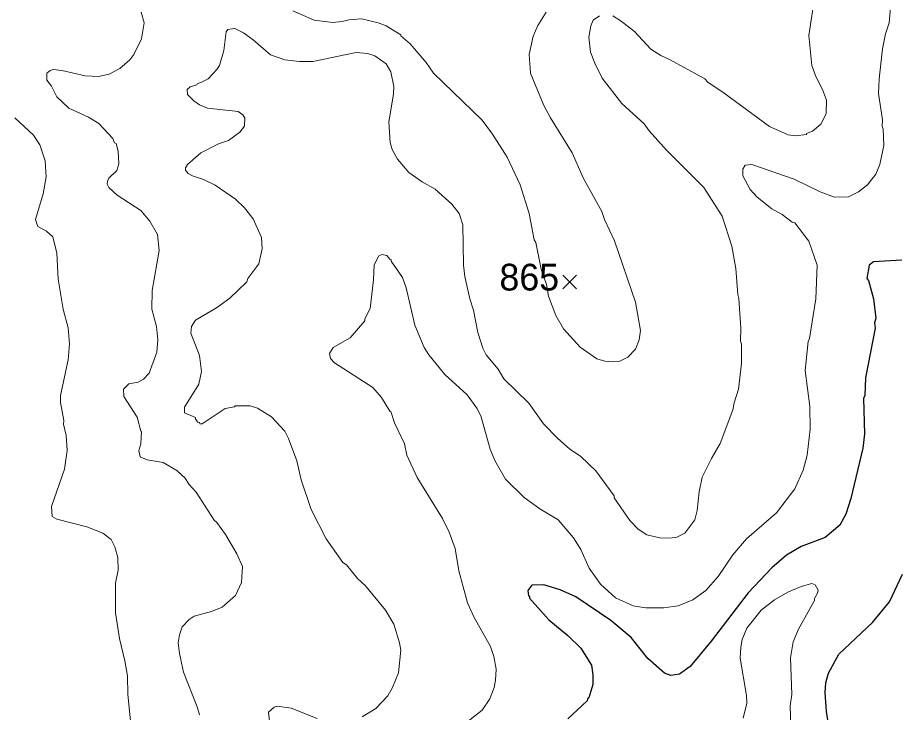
# Model space of a CAD drawing. Extents: x 265.7 to 292.1, y 7676.2 to 7704.2.
# Drawn here: x 269.67 to 272.305, y 7695.635 to 7697.714 of the extents above; entities that cross this region are included whole.
import ezdxf
from ezdxf.enums import TextEntityAlignment as Align

# ---------------------------------------------------------------- set-up
doc = ezdxf.new("R2010")
doc.units = 0
doc.header["$LTSCALE"] = 0.032
for name, color, linetype, lineweight in [('1', 7, 'Continuous', 25), ('2', 7, 'Continuous', 13), ('21', 7, 'Continuous', 25)]:
    doc.layers.add(name, color=color, linetype=linetype, lineweight=lineweight)
doc.layers.add('61', color=7, linetype='Continuous')

msp = doc.modelspace()

# ---------------------------------------------------------------- linework, layer by layer
at = {"layer": '1'}
for points in [[(272.3156, 7696.9879), (272.231, 7696.9831), (272.2175, 7696.9736), (272.2111, 7696.9337), (272.2159, 7696.9273), (272.231, 7696.8722), (272.2374, 7696.8148), (272.2342, 7696.8004), (272.2358, 7696.7844), (272.2071, 7696.636), (272.2047, 7696.5833), (272.2007, 7696.5738), (272.2039, 7696.4685), (272.1991, 7696.4254), (272.1632, 7696.2753), (272.148, 7696.2275), (272.1297, 7696.1955), (272.0858, 7696.158), (272.014, 7696.1309), (271.9709, 7696.1054), (271.927, 7696.0671), (271.856, 7695.9929), (271.7451, 7695.8476), (271.6828, 7695.7718), (271.6501, 7695.7487), (271.6246, 7695.7455), (271.6054, 7695.7519), (271.556, 7695.7958), (271.5057, 7695.8588), (271.445, 7695.9099), (271.3405, 7695.9801), (271.2934, 7696.0016), (271.2448, 7696.016), (271.2088, 7696.0152), (271.1969, 7695.9992), (271.1985, 7695.9833), (271.2017, 7695.9825), (271.2017, 7695.9761), (271.2599, 7695.9115), (271.3166, 7695.8652), (271.3557, 7695.8269), (271.3868, 7695.7758), (271.3916, 7695.7471), (271.3916, 7695.7184), (271.3796, 7695.6785), (271.3748, 7695.6753), (271.374, 7695.6697), (271.3166, 7695.6154)], [(272.3459, 7695.1334), (272.2893, 7695.1702), (272.259, 7695.1965), (272.1943, 7695.2659), (272.1736, 7695.2986), (272.1544, 7695.3417), (272.1393, 7695.3896), (272.1361, 7695.4215), (272.097, 7695.5939), (272.0898, 7695.637), (272.0866, 7695.6944), (272.0882, 7695.7232), (272.0962, 7695.7519), (272.1273, 7695.8093), (272.2278, 7695.9035), (272.2789, 7695.9657), (272.3172, 7696.0487)]]:
    msp.add_lwpolyline(points, dxfattribs=at)
at = {"layer": '2'}
for points in [[(272.2598, 7697.3797), (272.2566, 7697.3893), (272.2582, 7697.4084), (272.2462, 7697.4867), (272.2478, 7697.5313), (272.2582, 7697.6207), (272.2669, 7697.6654), (272.2781, 7697.6989), (272.2829, 7697.7548), (272.2901, 7697.7867), (272.2877, 7697.9654), (272.2797, 7698.0037), (272.2566, 7698.0644), (272.2478, 7698.0755), (272.2262, 7698.1218), (272.2031, 7698.2096), (272.2055, 7698.2319), (272.2127, 7698.2391), (272.2278, 7698.2431), (272.2526, 7698.2391), (272.2582, 7698.2343), (272.2981, 7698.2327), (272.318, 7698.2407)], [(271.4506, 7697.7189), (271.4762, 7697.7037), (271.5161, 7697.6726), (271.5647, 7697.6199), (271.5943, 7697.6008), (271.623, 7697.588), (271.7267, 7697.5305), (271.7355, 7697.521), (271.7842, 7697.4882), (271.9198, 7697.3877), (271.9757, 7697.363), (271.998, 7697.3606), (272.03, 7697.3646), (272.03, 7697.3677), (272.0483, 7697.3741), (272.073, 7697.3949), (272.089, 7697.426), (272.0906, 7697.4667), (272.0786, 7697.4994), (272.0579, 7697.5377), (272.0467, 7697.5712), (272.0371, 7697.6606), (272.0675, 7697.8585)], [(270.2138, 7695.6274), (270.2074, 7695.6513), (270.1659, 7695.7551), (270.1539, 7695.8109), (270.1507, 7695.8428), (270.1539, 7695.8668), (270.1627, 7695.8907), (270.1835, 7695.9131), (270.1986, 7695.9226), (270.2505, 7695.9362), (270.2824, 7695.9498), (270.3223, 7695.9841), (270.3399, 7696.0232), (270.3431, 7696.0711), (270.3255, 7696.1094), (270.292, 7696.1668), (270.2664, 7696.2035), (270.2585, 7696.2099), (270.2042, 7696.2937), (270.1827, 7696.3176), (270.1715, 7696.336), (270.146, 7696.3591), (270.1053, 7696.3831), (270.0574, 7696.391), (270.0366, 7696.3998), (270.0326, 7696.419), (270.0382, 7696.4381), (270.0406, 7696.4756), (270.0382, 7696.4764), (270.0279, 7696.5179), (269.988, 7696.5802), (269.9864, 7696.6017), (270.0031, 7696.6177), (270.0303, 7696.6232), (270.047, 7696.632), (270.0638, 7696.6496), (270.0861, 7696.7126), (270.0893, 7696.7493), (270.0853, 7696.7892), (270.0718, 7696.8419), (270.0725, 7696.8978), (270.0933, 7697.0174), (270.0885, 7697.0653), (270.0654, 7697.1052), (270.039, 7697.1363), (269.968, 7697.1826), (269.9433, 7697.2058), (269.9377, 7697.2153), (269.9385, 7697.2249), (269.9433, 7697.2337), (269.9664, 7697.2568), (269.9728, 7697.276), (269.9704, 7697.3143), (269.9648, 7697.3374), (269.96, 7697.339), (269.9552, 7697.3518), (269.913, 7697.3973), (269.8818, 7697.4164), (269.8236, 7697.4428), (269.7877, 7697.4771), (269.7709, 7697.509), (269.7574, 7697.5273), (269.7574, 7697.5473), (269.7669, 7697.5561), (269.7765, 7697.5585), (269.802, 7697.5561), (269.8723, 7697.5401), (269.9122, 7697.5377), (269.9441, 7697.5449), (269.976, 7697.5617), (270.0055, 7697.5872), (270.0175, 7697.6032), (270.0406, 7697.651), (270.0486, 7697.6989), (270.0398, 7697.7308)], [(270.4931, 7697.734), (270.5569, 7697.7061), (270.6128, 7697.6997), (270.6415, 7697.7021), (270.6607, 7697.7077), (270.699, 7697.7101), (270.7484, 7697.6989), (270.7724, 7697.6893), (270.8163, 7697.663), (270.8163, 7697.6598), (270.845, 7697.6351), (270.8929, 7697.58), (270.9144, 7697.5473), (271.0604, 7697.4068), (271.0907, 7697.3654), (271.1346, 7697.2959), (271.1737, 7697.2137), (271.2009, 7697.1276), (271.216, 7697.0494), (271.2208, 7697.0414), (271.2368, 7696.9616), (271.2528, 7696.9156), (271.2584, 7696.88), (271.2807, 7696.8227), (271.303, 7696.7828), (271.3533, 7696.7278), (271.4028, 7696.6927), (271.4267, 7696.6855), (271.4506, 7696.6839), (271.4722, 7696.6863), (271.4961, 7696.6975), (271.5192, 7696.7214), (271.5296, 7696.7493), (271.5336, 7696.7781), (271.5192, 7696.8626), (271.4562, 7697.0462), (271.4259, 7697.11), (271.4179, 7697.134), (271.3636, 7697.2329), (271.3293, 7697.3095), (271.2647, 7697.414), (271.2448, 7697.4515), (271.2049, 7697.5473), (271.2009, 7697.6032), (271.2128, 7697.659), (271.2264, 7697.6909), (271.2511, 7697.7308)], [(270.683, 7697.6095), (270.7165, 7697.6071), (270.7389, 7697.5992), (270.7724, 7697.576), (270.7867, 7697.5521), (270.7955, 7697.5074), (270.7947, 7697.4851), (270.7811, 7697.4021), (270.7843, 7697.3398), (270.7907, 7697.3191), (270.8067, 7697.2904), (270.841, 7697.2505), (270.8809, 7697.2225), (270.9192, 7697.201), (270.9695, 7697.1555), (270.991, 7697.1276), (271.0022, 7697.0941), (271.0046, 7696.9728), (271.0086, 7696.9392), (271.0229, 7696.8722), (271.0341, 7696.8387), (271.0469, 7696.7717), (271.062, 7696.7246), (271.0724, 7696.7046), (271.1075, 7696.6616), (271.1251, 7696.6328), (271.1993, 7696.5602), (271.2432, 7696.4988), (271.2862, 7696.4541), (271.3214, 7696.4238), (271.3549, 7696.4006), (271.4004, 7696.3575), (271.4554, 7696.2825), (271.4554, 7696.2769), (271.5017, 7696.2091), (271.5272, 7696.1828), (271.5528, 7696.166), (271.5911, 7696.1572), (271.6214, 7696.1564), (271.6421, 7696.1596), (271.6661, 7696.1708), (271.6964, 7696.2107), (271.7036, 7696.2386), (271.7092, 7696.2945), (271.7187, 7696.3392), (271.7459, 7696.395), (271.7722, 7696.4397), (271.8105, 7696.5403), (271.8137, 7696.561), (271.8265, 7696.6025), (271.836, 7696.6791), (271.836, 7696.7366), (271.8329, 7696.7461), (271.8337, 7696.7844), (271.8281, 7696.8738), (271.8249, 7696.885), (271.8193, 7696.9632), (271.8073, 7697.0302), (271.7778, 7697.1196), (271.7235, 7697.2058), (271.6118, 7697.3175), (271.5592, 7697.3749), (271.5448, 7697.3957), (271.4778, 7697.4571), (271.4195, 7697.5329), (271.3972, 7697.5776), (271.3844, 7697.6111), (271.3796, 7697.6558), (271.3852, 7697.6893), (271.3924, 7697.7061), (271.4107, 7697.7189)], [(270.7005, 7695.621), (270.742, 7695.6465), (270.7779, 7695.6841), (270.7915, 7695.7088), (270.8099, 7695.7535), (270.8162, 7695.8205), (270.8131, 7695.8428), (270.7955, 7695.8987), (270.7708, 7695.9402), (270.7109, 7696.0136), (270.687, 7696.0352), (270.6543, 7696.0759), (270.6431, 7696.0838), (270.5936, 7696.1541), (270.5481, 7696.2418), (270.5186, 7696.3312), (270.505, 7696.3871), (270.4803, 7696.4541), (270.4691, 7696.4764), (270.43, 7696.5195), (270.3877, 7696.5451), (270.3654, 7696.5522), (270.3207, 7696.5522), (270.3191, 7696.549), (270.2912, 7696.5443), (270.2218, 7696.4988), (270.2154, 7696.4988), (270.2138, 7696.5028), (270.209, 7696.5036), (270.2026, 7696.5123), (270.2026, 7696.5171), (270.1691, 7696.5315), (270.1691, 7696.5482), (270.2122, 7696.6169), (270.2202, 7696.6552), (270.2146, 7696.7031), (270.1882, 7696.7701), (270.1898, 7696.7892), (270.2018, 7696.8084), (270.2649, 7696.8459), (270.3048, 7696.8746), (270.3558, 7696.9233), (270.359, 7696.9329), (270.3917, 7696.9776), (270.4021, 7697.0222), (270.3997, 7697.0558), (270.375, 7697.1116), (270.3486, 7697.1451), (270.3223, 7697.1706), (270.2609, 7697.2129), (270.2258, 7697.2297), (270.193, 7697.2401), (270.1803, 7697.248), (270.1723, 7697.2576), (270.1723, 7697.2648), (270.1779, 7697.2744), (270.2186, 7697.3095), (270.2712, 7697.3358), (270.3008, 7697.3462), (270.3351, 7697.3717), (270.3486, 7697.3893), (270.3494, 7697.4132), (270.3439, 7697.4228), (270.3303, 7697.4332), (270.2377, 7697.4428), (270.2146, 7697.4531), (270.197, 7697.4651), (270.1787, 7697.4843), (270.1771, 7697.4994), (270.1858, 7697.5066), (270.2058, 7697.513), (270.2082, 7697.517), (270.2186, 7697.5194), (270.2401, 7697.5313), (270.2664, 7697.5585), (270.2736, 7697.5712), (270.2872, 7697.6159), (270.2944, 7697.6718), (270.2992, 7697.6782), (270.3199, 7697.6813), (270.3463, 7697.6686)], [(270.3463, 7697.6686), (270.375, 7697.6478), (270.4268, 7697.6023), (270.4691, 7697.588), (270.5138, 7697.5832), (270.5537, 7697.5832), (270.683, 7697.6095)], [(270.0079, 7695.6098), (269.9999, 7695.688), (269.9983, 7695.7439), (269.9912, 7695.7886), (269.9744, 7695.8556), (269.9624, 7695.9322), (269.9632, 7696.0216), (269.9712, 7696.0599), (269.9696, 7696.0982), (269.9608, 7696.1301), (269.9497, 7696.1525), (269.9249, 7696.1716), (269.8771, 7696.19), (269.7877, 7696.2131), (269.7733, 7696.2211), (269.7709, 7696.2514), (269.81, 7696.3631), (269.818, 7696.419), (269.8148, 7696.4637), (269.8068, 7696.4972), (269.8084, 7696.5083), (269.7988, 7696.5626), (269.7988, 7696.5834), (269.8212, 7696.6903), (269.8252, 7696.7382), (269.8212, 7696.786), (269.806, 7696.8419), (269.7909, 7696.9313), (269.7877, 7697.0095), (269.7749, 7697.0581), (269.7566, 7697.0749), (269.7302, 7697.0893), (269.7238, 7697.11), (269.7462, 7697.1866), (269.755, 7697.2377), (269.7526, 7697.2856), (269.7366, 7697.3334), (269.7175, 7697.3622), (269.6616, 7697.414)], [(272.156, 7697.1778), (272.1864, 7697.1922), (272.2127, 7697.2137), (272.2382, 7697.2457), (272.2502, 7697.2744), (272.2614, 7697.3318), (272.2598, 7697.3797)], [(271.0006, 7695.5947), (271.0596, 7695.6418), (271.0828, 7695.6753), (271.0955, 7695.7088), (271.1003, 7695.7311), (271.1019, 7695.7646), (271.0947, 7695.8021), (271.0852, 7695.8317), (271.0349, 7695.921), (271.0165, 7695.9625), (270.9902, 7696.0583), (270.979, 7696.1253), (270.9615, 7696.174), (270.9415, 7696.2147), (270.8657, 7696.3376), (270.8346, 7696.4046), (270.8274, 7696.4381), (270.7979, 7696.5012), (270.7867, 7696.5355), (270.7835, 7696.5363), (270.7588, 7696.577), (270.7333, 7696.6073), (270.6184, 7696.6807), (270.6064, 7696.6935), (270.6032, 7696.7086), (270.6144, 7696.727), (270.6654, 7696.7557), (270.7085, 7696.8068), (270.7085, 7696.8124), (270.7245, 7696.8435), (270.7349, 7696.9297), (270.7372, 7696.9744), (270.7508, 7697.0007), (270.7596, 7697.0047), (270.7748, 7697.0023), (270.7835, 7696.9911), (270.7875, 7696.9903), (270.7875, 7696.9855), (270.8218, 7696.936), (270.833, 7696.9057), (270.8585, 7696.794), (270.8865, 7696.727), (270.9, 7696.7046), (270.9479, 7696.6456), (271.0149, 7696.5849), (271.0437, 7696.5451), (271.0556, 7696.5227), (271.0844, 7696.4222), (271.0979, 7696.3887), (271.1298, 7696.3328), (271.1857, 7696.2777), (271.2328, 7696.2442), (271.2878, 7696.2115), (271.3333, 7696.1572), (271.3549, 7696.1221), (271.3804, 7696.0663), (271.4139, 7696.0184), (271.4586, 7695.9777), (271.5113, 7695.9538), (271.5496, 7695.9474), (271.6038, 7695.9474), (271.6469, 7695.9538), (271.69, 7695.9713), (271.7291, 7696), (271.7658, 7696.0415), (271.8097, 7696.1062), (271.8512, 7696.1541), (271.9406, 7696.2322), (271.9956, 7696.3041), (272.0204, 7696.3599), (272.0323, 7696.4046), (272.0411, 7696.4828), (272.0403, 7696.5498), (272.0268, 7696.6584), (272.0355, 7696.7445), (272.0395, 7696.7541), (272.0587, 7696.8722), (272.0619, 7696.9728), (272.0371, 7697.0446), (271.9956, 7697.0996), (271.9877, 7697.102), (271.9581, 7697.1252), (271.927, 7697.1419), (271.8831, 7697.1762), (271.8616, 7697.1994), (271.84, 7697.2409), (271.84, 7697.26), (271.8472, 7697.272), (271.8664, 7697.2744), (271.9932, 7697.2305), (272.0714, 7697.1922), (272.1145, 7697.1762), (272.156, 7697.1778)], [(271.8408, 7695.6178), (271.852, 7695.6625), (271.8512, 7695.6849), (271.8321, 7695.7966), (271.8336, 7695.8301), (271.8384, 7695.8524), (271.852, 7695.8867), (271.8951, 7695.9402), (271.9342, 7695.9713), (271.9749, 7695.9945), (272.0148, 7696.012), (272.0459, 7696.02), (272.0563, 7696.016), (272.0651, 7696.0008), (272.0635, 7695.9913), (272.0547, 7695.9753), (272.0547, 7695.9697), (272.0068, 7695.8843), (271.9908, 7695.846), (271.9829, 7695.7982), (271.9861, 7695.688), (271.9813, 7695.6545), (271.9845, 7695.5612)], [(270.4237, 7695.6082), (270.4205, 7695.6354), (270.4372, 7695.6505), (270.4468, 7695.6529), (270.4883, 7695.6473), (270.5665, 7695.6162)]]:
    msp.add_lwpolyline(points, dxfattribs=at)
at = {"layer": '21'}
for p, q in [((271.3011, 7696.9432), (271.3423, 7696.902)), ((271.3423, 7696.9432), (271.3011, 7696.902))]:
    msp.add_line(p, q, dxfattribs=at)

# ---------------------------------------------------------------- texts
at = {"layer": '61'}
msp.add_text('865', height=0.08, dxfattribs=at).set_placement((271.2009, 7696.8973), align=Align.CENTER)

doc.saveas('drawing.dxf')
